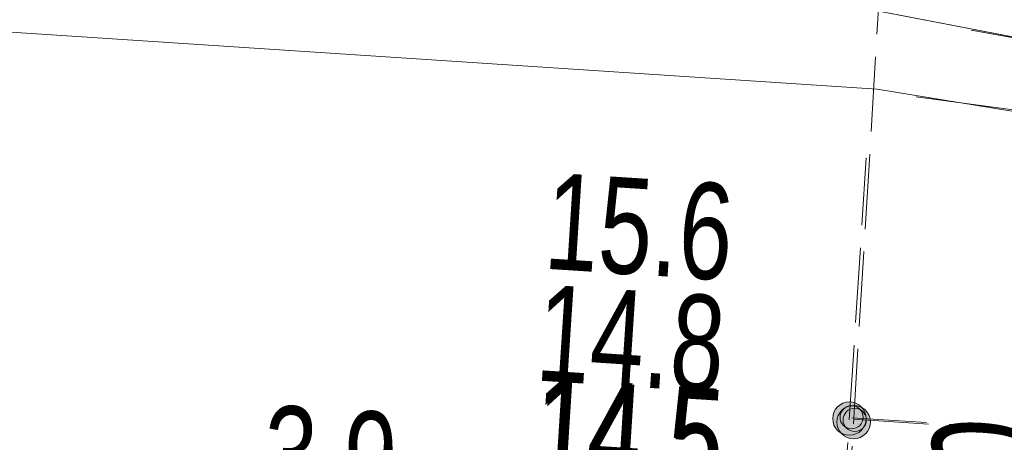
# Model space of a CAD drawing. Header units: metres. Extents: x -740 to 758, y -633 to 854.
# Tile 456 of 656: x -44.47 to -39, y -260.98 to -258.64. Entities that reach past the tile are written whole.
import ezdxf

# ---------------------------------------------------------------- set-up
doc = ezdxf.new("R2010")
doc.units = ezdxf.units.M
doc.header["$MEASUREMENT"] = 0
doc.linetypes.add('416_125', pattern=[0.5408, 0.416, -0.1248])
for name, color, linetype in [('Grundkarte.LOVION', 7, 'Continuous'), ('Strom.LOVION', 7, 'Continuous'), ('StromBemass.LOVION', 7, 'Continuous')]:
    doc.layers.add(name, color=color, linetype=linetype)
doc.styles.add('ERSTELLTER_STIL_1', font='arial.ttf')

msp = doc.modelspace()

# ---------------------------------------------------------------- hatches: boundary and pattern name
at = {"layer": 'StromBemass.LOVION', "linetype": 'Continuous', "lineweight": 13}
for points in [[(-39.7925, -260.9058), (-39.7856, -260.8963), (-39.7801, -260.8861), (-39.7758, -260.8753), (-39.773, -260.864), (-39.7715, -260.8525), (-39.7716, -260.8408), (-39.7731, -260.8293), (-39.776, -260.818), (-39.7803, -260.8072), (-39.786, -260.7971), (-39.7928, -260.7877), (-39.8008, -260.7792), (-39.8098, -260.7718), (-39.8197, -260.7656), (-39.8302, -260.7607), (-39.8413, -260.7571), (-39.8527, -260.755), (-39.8643, -260.7543), (-39.8759, -260.7551), (-39.8873, -260.7573), (-39.8984, -260.7609), (-39.9089, -260.7659), (-39.9187, -260.7722), (-39.9276, -260.7796), (-39.9356, -260.7881), (-39.9424, -260.7976), (-39.948, -260.8078), (-39.9522, -260.8186), (-39.9551, -260.8299), (-39.9565, -260.8414), (-39.9564, -260.8531), (-39.9549, -260.8646), (-39.952, -260.8758), (-39.9477, -260.8867), (-39.9421, -260.8968), (-39.9352, -260.9062), (-39.9272, -260.9147), (-39.9182, -260.9221), (-39.9084, -260.9283), (-39.8978, -260.9332), (-39.8868, -260.9367), (-39.8753, -260.9389), (-39.8637, -260.9396), (-39.8521, -260.9388), (-39.8407, -260.9366), (-39.8296, -260.933), (-39.8191, -260.928), (-39.8093, -260.9217), (-39.8004, -260.9143)], [(-39.7687, -260.9252), (-39.7619, -260.9158), (-39.7564, -260.9056), (-39.7521, -260.8948), (-39.7493, -260.8835), (-39.7478, -260.872), (-39.7479, -260.8603), (-39.7494, -260.8488), (-39.7523, -260.8375), (-39.7566, -260.8267), (-39.7623, -260.8166), (-39.7691, -260.8072), (-39.7771, -260.7987), (-39.7861, -260.7913), (-39.7959, -260.7851), (-39.8065, -260.7802), (-39.8175, -260.7767), (-39.829, -260.7745), (-39.8406, -260.7738), (-39.8522, -260.7746), (-39.8636, -260.7768), (-39.8747, -260.7804), (-39.8852, -260.7854), (-39.895, -260.7917), (-39.9039, -260.7991), (-39.9118, -260.8076), (-39.9186, -260.8171), (-39.9242, -260.8273), (-39.9285, -260.8381), (-39.9313, -260.8494), (-39.9327, -260.8609), (-39.9327, -260.8726), (-39.9312, -260.8841), (-39.9283, -260.8953), (-39.924, -260.9061), (-39.9183, -260.9163), (-39.9115, -260.9257), (-39.9035, -260.9342), (-39.8945, -260.9415), (-39.8846, -260.9477), (-39.8741, -260.9527), (-39.863, -260.9562), (-39.8516, -260.9584), (-39.84, -260.9591), (-39.8284, -260.9583), (-39.817, -260.9561), (-39.8059, -260.9524), (-39.7954, -260.9475), (-39.7856, -260.9412), (-39.7767, -260.9337)], [(-39.8023, -260.8804), (-39.7976, -260.8739), (-39.7938, -260.8669), (-39.7908, -260.8594), (-39.7889, -260.8516), (-39.7879, -260.8436), (-39.7879, -260.8356), (-39.7889, -260.8276), (-39.791, -260.8198), (-39.7939, -260.8124), (-39.7978, -260.8053), (-39.8026, -260.7988), (-39.8081, -260.793), (-39.8143, -260.7879), (-39.8211, -260.7836), (-39.8284, -260.7802), (-39.8361, -260.7777), (-39.844, -260.7763), (-39.852, -260.7758), (-39.86, -260.7763), (-39.8679, -260.7778), (-39.8755, -260.7804), (-39.8828, -260.7838), (-39.8896, -260.7881), (-39.8958, -260.7933), (-39.9012, -260.7991), (-39.9059, -260.8057), (-39.9098, -260.8127), (-39.9127, -260.8202), (-39.9147, -260.828), (-39.9157, -260.836), (-39.9157, -260.844), (-39.9146, -260.852), (-39.9126, -260.8598), (-39.9096, -260.8672), (-39.9057, -260.8743), (-39.901, -260.8808), (-39.8955, -260.8866), (-39.8892, -260.8917), (-39.8824, -260.896), (-39.8752, -260.8994), (-39.8675, -260.9019), (-39.8596, -260.9033), (-39.8516, -260.9038), (-39.8436, -260.9033), (-39.8357, -260.9018), (-39.828, -260.8992), (-39.8208, -260.8958), (-39.814, -260.8915), (-39.8078, -260.8863)], [(-39.8023, -260.8804), (-39.7976, -260.8739), (-39.7938, -260.8669), (-39.7908, -260.8594), (-39.7889, -260.8516), (-39.7879, -260.8436), (-39.7879, -260.8356), (-39.7889, -260.8276), (-39.791, -260.8198), (-39.7939, -260.8124), (-39.7978, -260.8053), (-39.8026, -260.7988), (-39.8081, -260.793), (-39.8143, -260.7879), (-39.8211, -260.7836), (-39.8284, -260.7802), (-39.8361, -260.7777), (-39.844, -260.7763), (-39.852, -260.7758), (-39.86, -260.7763), (-39.8679, -260.7778), (-39.8755, -260.7804), (-39.8828, -260.7838), (-39.8896, -260.7881), (-39.8958, -260.7933), (-39.9012, -260.7991), (-39.9059, -260.8057), (-39.9098, -260.8127), (-39.9127, -260.8202), (-39.9147, -260.828), (-39.9157, -260.836), (-39.9157, -260.844), (-39.9146, -260.852), (-39.9126, -260.8598), (-39.9096, -260.8672), (-39.9057, -260.8743), (-39.901, -260.8808), (-39.8955, -260.8866), (-39.8892, -260.8917), (-39.8824, -260.896), (-39.8752, -260.8994), (-39.8675, -260.9019), (-39.8596, -260.9033), (-39.8516, -260.9038), (-39.8436, -260.9033), (-39.8357, -260.9018), (-39.828, -260.8992), (-39.8208, -260.8958), (-39.814, -260.8915), (-39.8078, -260.8863)], [(-39.7848, -260.8949), (-39.7801, -260.8883), (-39.7762, -260.8812), (-39.7732, -260.8737), (-39.7713, -260.8658), (-39.7703, -260.8578), (-39.7703, -260.8497), (-39.7713, -260.8417), (-39.7734, -260.8339), (-39.7764, -260.8264), (-39.7803, -260.8193), (-39.7851, -260.8128), (-39.7906, -260.8069), (-39.7969, -260.8018), (-39.8037, -260.7975), (-39.811, -260.794), (-39.8187, -260.7916), (-39.8267, -260.7901), (-39.8347, -260.7896), (-39.8428, -260.7901), (-39.8507, -260.7917), (-39.8584, -260.7942), (-39.8657, -260.7977), (-39.8725, -260.802), (-39.8788, -260.8072), (-39.8843, -260.8131), (-39.889, -260.8196), (-39.8929, -260.8267), (-39.8958, -260.8343), (-39.8978, -260.8421), (-39.8988, -260.8501), (-39.8988, -260.8582), (-39.8977, -260.8662), (-39.8957, -260.8741), (-39.8927, -260.8816), (-39.8888, -260.8886), (-39.884, -260.8952), (-39.8785, -260.9011), (-39.8722, -260.9062), (-39.8654, -260.9105), (-39.858, -260.9139), (-39.8503, -260.9164), (-39.8424, -260.9179), (-39.8343, -260.9184), (-39.8263, -260.9178), (-39.8183, -260.9163), (-39.8106, -260.9138), (-39.8033, -260.9103), (-39.7965, -260.9059), (-39.7903, -260.9008)], [(-39.7848, -260.8949), (-39.7801, -260.8883), (-39.7762, -260.8812), (-39.7732, -260.8737), (-39.7713, -260.8658), (-39.7703, -260.8578), (-39.7703, -260.8497), (-39.7713, -260.8417), (-39.7734, -260.8339), (-39.7764, -260.8264), (-39.7803, -260.8193), (-39.7851, -260.8128), (-39.7906, -260.8069), (-39.7969, -260.8018), (-39.8037, -260.7975), (-39.811, -260.794), (-39.8187, -260.7916), (-39.8267, -260.7901), (-39.8347, -260.7896), (-39.8428, -260.7901), (-39.8507, -260.7917), (-39.8584, -260.7942), (-39.8657, -260.7977), (-39.8725, -260.802), (-39.8788, -260.8072), (-39.8843, -260.8131), (-39.889, -260.8196), (-39.8929, -260.8267), (-39.8958, -260.8343), (-39.8978, -260.8421), (-39.8988, -260.8501), (-39.8988, -260.8582), (-39.8977, -260.8662), (-39.8957, -260.8741), (-39.8927, -260.8816), (-39.8888, -260.8886), (-39.884, -260.8952), (-39.8785, -260.9011), (-39.8722, -260.9062), (-39.8654, -260.9105), (-39.858, -260.9139), (-39.8503, -260.9164), (-39.8424, -260.9179), (-39.8343, -260.9184), (-39.8263, -260.9178), (-39.8183, -260.9163), (-39.8106, -260.9138), (-39.8033, -260.9103), (-39.7965, -260.9059), (-39.7903, -260.9008)]]:
    msp.add_hatch(color=7, dxfattribs=at).paths.add_polyline_path(points)

# ---------------------------------------------------------------- linework, layer by layer
at = {"layer": 'Grundkarte.LOVION', "color": 253, "linetype": 'Continuous', "lineweight": 18}
msp.add_lwpolyline([(-61.1616, -231.2663), (-61.1031, -231.2606), (-60.1169, -231.3711), (-60.1262, -231.5788), (-60.307, -233.961), (-60.2031, -235.9311), (-59.422, -238.7808), (-58.0669, -241.4561), (-56.8297, -243.2267), (-54.967, -245.3499), (-53.3773, -246.495), (-51.6291, -247.4472), (-49.7866, -248.1537), (-47.6893, -248.7467), (-42.9734, -249.8225), (-41.6271, -251.1982), (-40.7202, -251.4051), (-40.4869, -250.466), (-36.1601, -251.4913), (-35.5931, -251.8496), (-35.4394, -252.5144), (-36.3792, -259.2268), (-64.4223, -253.8407), (-63.3642, -246.5256)], close=True, dxfattribs=at)
at = {"layer": 'Grundkarte.LOVION', "color": 8, "linetype": 'Continuous', "lineweight": 18}
msp.add_lwpolyline([(-61.1616, -231.2663), (-61.1031, -231.2606), (-60.1169, -231.3711), (-60.1262, -231.5788), (-60.307, -233.961), (-60.2031, -235.9311), (-59.422, -238.7808), (-58.0669, -241.4561), (-56.8297, -243.2267), (-54.967, -245.3499), (-53.3773, -246.495), (-51.6291, -247.4472), (-49.7866, -248.1537), (-47.6893, -248.7467), (-42.9734, -249.8225), (-41.6271, -251.1982), (-40.7202, -251.4051), (-40.4869, -250.466), (-36.1601, -251.4913), (-35.5931, -251.8496), (-35.4394, -252.5144), (-36.3792, -259.2268), (-64.4223, -253.8407), (-63.3642, -246.5256)], close=True, dxfattribs=at)
for points in [[(-64.4223, -253.8407), (-36.3792, -259.2268), (-37.0556, -268.6326), (-36.3792, -259.2268), (-33.7771, -252.5883), (-36.3792, -259.2268), (-35.4394, -252.5144), (-35.1912, -251.4261), (-35.4394, -252.5144), (-35.5931, -251.8496), (-36.1601, -251.4913), (-40.4869, -250.466), (-40.7202, -251.4051), (-41.6271, -251.1982), (-42.9734, -249.8225), (-47.6893, -248.7467)], [(-33.787, -252.5802), (-36.4212, -259.1922), (-35.7288, -254.4843), (-36.4212, -259.1922), (-39.189, -258.6944), (-36.4212, -259.1922), (-37.6715, -276.6342), (-40.8584, -276.3842), (-51.6923, -275.611), (-53.0298, -275.5349)]]:
    msp.add_lwpolyline(points, dxfattribs=at)
at = {"layer": 'Grundkarte.LOVION', "color": 253, "linetype": 'Continuous', "lineweight": 18}
for points in [[(-43.3156, -276.2494), (-51.6825, -275.6192), (-55.045, -275.3864), (-70.5847, -274.2457), (-69.3903, -259.5578), (-68.8811, -252.9762), (-64.4223, -253.8407), (-36.3792, -259.2268), (-37.0556, -268.6326)], [(-80.383, -264.4158), (-77.3401, -262.2858), (-73.6188, -260.4441), (-64.4298, -255.8808), (-64.4223, -253.8407), (-56.9822, -255.2709), (-36.3792, -259.2268), (-36.6292, -262.4137), (-39.9275, -262.2337), (-57.6772, -261.1613), (-62.2359, -260.4839), (-65.3229, -260.0468), (-72.0858, -263.4272), (-73.746, -263.6782), (-75.7173, -264.3734), (-77.7891, -266.7631), (-75.966, -266.969), (-76.3203, -269.6933), (-77.4356, -280.3538), (-71.9986, -280.9453), (-72.2759, -283.2482), (-66.7305, -286.4596), (-53.0095, -288.0442)], [(-35.7288, -254.4843), (-36.4212, -259.1922), (-39.189, -258.6944), (-36.4212, -259.1922), (-37.6715, -276.6342), (-40.8584, -276.3842), (-51.6923, -275.611), (-53.0298, -275.5349)], [(-39.189, -258.6944), (-36.4212, -259.1922), (-36.639, -262.4056), (-39.9695, -262.1992), (-41.9889, -262.1011)]]:
    msp.add_lwpolyline(points, dxfattribs=at)
at = {"layer": 'Strom.LOVION', "color": 5, "linetype": 'Continuous', "lineweight": 18}
for points in [[(-36.536, -263.971), (-36.4933, -263.1984), (-36.3899, -262.745), (-36.2076, -261.737), (-36.3131, -261.1119), (-36.6746, -260.4379), (-37.1359, -259.951), (-37.6955, -259.518), (-38.2993, -259.2372), (-38.9738, -259.1405), (-39.7096, -259.0204), (-57.4094, -257.8544)], [(-36.562, -263.9497), (-36.5032, -263.1903), (-36.4158, -262.7236), (-36.2175, -261.7289), (-36.323, -261.1038), (-36.6844, -260.4298), (-37.1619, -259.9296), (-37.7054, -259.5099), (-38.3092, -259.229), (-38.9836, -259.1324), (-39.4928, -259.064)]]:
    msp.add_lwpolyline(points, dxfattribs=at)
at = {"layer": 'StromBemass.LOVION', "color": 7, "linetype": '416_125', "lineweight": 13}
for points in [[(-40.6318, -273.0166), (-40.5286, -271.3514), (-40.4018, -269.6247), (-40.3787, -269.1052), (-40.2513, -267.083), (-40.0318, -263.7365), (-39.9602, -262.5029), (-39.8854, -261.7567), (-39.8744, -261.4157), (-39.6086, -257.0303), (-39.5349, -256.1216), (-39.4542, -254.6802), (-39.3798, -253.476), (-39.1954, -250.8275), (-39.0495, -248.3896), (-39.0506, -248.2272)], [(-40.8555, -276.4135), (-40.8232, -275.6862), (-40.5385, -271.3432), (-40.4278, -269.6034), (-40.3886, -269.0971), (-40.2612, -267.0749), (-40.0416, -263.7284), (-39.9701, -262.4948), (-39.9402, -262.1963), (-39.9114, -261.7354), (-39.9004, -261.3944), (-39.7701, -259.4014)], [(-39.8509, -260.8428), (-38.3934, -260.9367), (-22.3486, -261.9541)], [(-39.841, -260.8509), (-38.3836, -260.9449), (-31.1096, -261.4307)]]:
    msp.add_lwpolyline(points, dxfattribs=at)
at = {"layer": 'StromBemass.LOVION', "color": 7, "linetype": 'Continuous', "lineweight": 13}
for centre, radius in [((-39.864, -260.8469), 0.0926), ((-39.8403, -260.8664), 0.0926), ((-39.8518, -260.8398), 0.064), ((-39.8518, -260.8398), 0.064), ((-39.8345, -260.854), 0.0644), ((-39.8345, -260.854), 0.0644)]:
    msp.add_circle(centre, radius, dxfattribs=at)

# ---------------------------------------------------------------- texts
at = {"layer": 'StromBemass.LOVION', "color": 7, "linetype": 'Continuous', "lineweight": 13, "attachment_point": 7, "style": 'ERSTELLTER_STIL_1'}
for s, insert, char_height, rotation in [('{\\A1;\\W0.71558x;15.6}', (-41.5641, -260.0231), 0.533549, 356.3378), ('{\\A1;\\W0.71557x;14.8}', (-41.6104, -260.6425), 0.533551, 356.2443), ('{\\A1;\\W0.71556x;14.5}', (-41.6262, -261.1578), 0.533547, 356.3406), ('{\\A1;\\W0.71558x;14.5}', (-41.6163, -261.1659), 0.533549, 356.3378), ('{\\A1;\\W0.71563x;3.9}', (-43.1328, -261.31), 0.533522, 356.3376), ('{\\A1;\\W0.71559x;0.0}', (-39.4029, -260.8318), 0.533551, 266.2443), ('{\\A1;\\W0.71556x;0.0}', (-39.393, -260.8399), 0.533551, 266.2443)]:
    msp.add_mtext(s, dxfattribs=dict(at, insert=insert, char_height=char_height, rotation=rotation))

doc.saveas('drawing.dxf')
